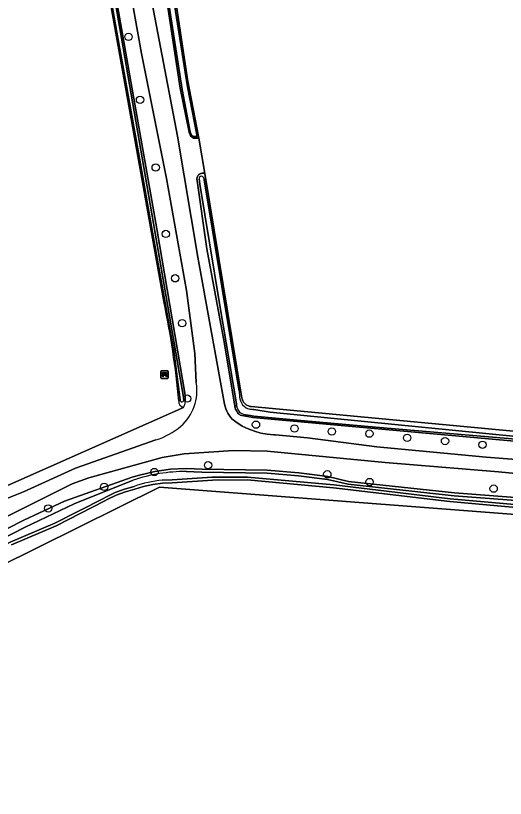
# Model space of a CAD drawing. Extents: x 162722 to 165104, y 384719 to 386284.
# Drawn here: x 163772.9 to 163838.2, y 385370.4 to 385474.9 of the extents above; entities that cross this region are included whole.
import ezdxf

# ---------------------------------------------------------------- set-up
doc = ezdxf.new("R2010")
doc.units = 0
for name, color, linetype in [('IMGEO_Bank', 7, 'Continuous'), ('IMGEO_Boom', 7, 'Continuous'), ('IMGEO_Gemengd_bos', 7, 'Continuous'), ('IMGEO_Grasland_agrarisch', 7, 'Continuous'), ('IMGEO_Grasland_overig', 7, 'Continuous'), ('IMGEO_Loofbos', 7, 'Continuous'), ('IMGEO_Oever', 7, 'Continuous'), ('IMGEO_Voetpad_halfverhard', 7, 'Continuous'), ('IMGEO_Waterloop', 7, 'Continuous')]:
    doc.layers.add(name, color=color, linetype=linetype)

msp = doc.modelspace()

# ---------------------------------------------------------------- linework, layer by layer
at = {"layer": 'IMGEO_Bank'}
for p, q in [((163792.22, 385426.55), (163792.22, 385427.39)), ((163792.22, 385427.39), (163792.22, 385426.55)), ((163792.3, 385427.47), (163793.14, 385427.47)), ((163793.14, 385427.47), (163792.3, 385427.47)), ((163792.53, 385426.98), (163792.53, 385427.08)), ((163792.92, 385426.87), (163792.53, 385426.87)), ((163792.86, 385427.09), (163792.58, 385427.09)), ((163792.58, 385427.08), (163792.58, 385426.98)), ((163792.58, 385426.97), (163792.86, 385426.97)), ((163792.87, 385426.98), (163792.87, 385427.08)), ((163792.91, 385427.08), (163792.91, 385426.98)), ((163793.22, 385427.4), (163793.22, 385426.56)), ((163793.22, 385426.56), (163793.22, 385427.4)), ((163793.15, 385426.47), (163792.31, 385426.47)), ((163792.31, 385426.47), (163793.15, 385426.47))]:
    msp.add_line(p, q, dxfattribs=at)
for points in [[(163792.47, 385426.87), (163792.33, 385426.87), (163792.44, 385426.97), (163792.53, 385426.97)], [(163792.53, 385427.09), (163792.44, 385427.09), (163792.44, 385427.25), (163793, 385427.25), (163793, 385427.09), (163792.92, 385427.09)], [(163792.52, 385426.86), (163792.52, 385426.66), (163792.48, 385426.66), (163792.48, 385426.86)], [(163792.92, 385426.97), (163793, 385426.97), (163793.12, 385426.87), (163792.98, 385426.87)], [(163792.97, 385426.86), (163792.97, 385426.66), (163792.93, 385426.66), (163792.93, 385426.86)]]:
    msp.add_lwpolyline(points, dxfattribs=at)
for centre, radius, start, end in [((163792.3, 385427.39), 0.0779, 92.4484, 184.2845), ((163792.3, 385427.39), 0.0779, 92.4484, 184.2845), ((163792.47, 385426.86), 0.00671, 2.8957, 87.1043), ((163792.53, 385426.86), 0.00671, 92.8957, 177.1043), ((163792.53, 385427.08), 0.00671, 2.8957, 87.1043), ((163792.53, 385426.98), 0.00671, 272.8957, 357.1043), ((163792.58, 385427.08), 0.00671, 92.8957, 177.1043), ((163792.58, 385426.98), 0.00671, 182.8957, 267.1043), ((163792.86, 385427.08), 0.00671, 2.8957, 87.1043), ((163792.86, 385426.98), 0.00671, 272.8957, 357.1043), ((163792.92, 385427.08), 0.00671, 92.8957, 177.1043), ((163792.92, 385426.98), 0.00671, 182.8957, 267.1043), ((163792.92, 385426.86), 0.00671, 2.8957, 87.1043), ((163792.98, 385426.86), 0.00671, 92.8957, 177.1043), ((163793.15, 385427.39), 0.0779, 2.4484, 94.2845), ((163793.15, 385427.39), 0.0779, 2.4484, 94.2845), ((163792.3, 385426.55), 0.0779, 182.4484, 274.2845), ((163792.3, 385426.55), 0.0779, 182.4484, 274.2845), ((163793.15, 385426.55), 0.0779, 272.4484, 4.2845), ((163793.15, 385426.55), 0.0779, 272.4484, 4.2845)]:
    msp.add_arc(centre, radius, start, end, dxfattribs=at)
at = {"layer": 'IMGEO_Boom'}
for centre in [(163787.92, 385472.07), (163789.45, 385463.66), (163791.54, 385454.63), (163792.89, 385445.75), (163794.14, 385439.83), (163795.08, 385433.83), (163795.75, 385423.77), (163804.92, 385420.29), (163810.07, 385419.78), (163815.05, 385419.38), (163820.05, 385419.09), (163825.1, 385418.54), (163830.14, 385418.1), (163835.14, 385417.61), (163798.53, 385414.88), (163791.37, 385413.97), (163814.44, 385413.66), (163820.08, 385412.63), (163784.67, 385411.98), (163836.63, 385411.75), (163777.21, 385409.11)]:
    msp.add_circle(centre, 0.489, dxfattribs=at)
at = {"layer": 'IMGEO_Gemengd_bos'}
for points in [[(163792.61, 385436.72), (163781.41, 385499.48), (163779.96, 385498.7), (163725.17, 385471.47), (163725.73, 385469.85), (163726.15, 385469.98), (163730.91, 385458.41), (163736.94, 385442.21), (163737.66, 385439.57), (163743.73, 385422.27), (163746.15, 385414.52), (163749.73, 385404.08), (163750.47, 385402.75), (163795.24, 385422.6)], [(163794, 385478.3), (163795.79, 385466.36), (163797.31, 385458.52), (163798.11, 385453.82), (163803.05, 385423.83), (163803.07, 385423.72), (163803.11, 385423.6), (163803.15, 385423.49), (163803.21, 385423.39), (163803.27, 385423.28), (163803.34, 385423.19), (163803.42, 385423.1), (163803.51, 385423.02), (163803.6, 385422.95), (163803.7, 385422.89), (163803.81, 385422.83), (163803.92, 385422.79), (163804.03, 385422.75), (163804.15, 385422.73), (163804.27, 385422.71), (163804.29, 385422.71), (163848.71, 385418.55)]]:
    msp.add_lwpolyline(points, dxfattribs=at)
for centre, radius, start, end in [((163680.06, 385412.78), 115.07, 5.323, 12.0064), ((163795.39, 385423.35), 0.765, 172.4009, 258.6872)]:
    msp.add_arc(centre, radius, start, end, dxfattribs=at)
at = {"layer": 'IMGEO_Grasland_agrarisch'}
msp.add_lwpolyline([(163887.52, 385372.06), (163891.13, 385404.35), (163792.04, 385411.95), (163716.39, 385374.42), (163712.48, 385371.3), (163767.09, 385261.41), (163786.85, 385266.44), (163800.01, 385268.84), (163929.93, 385258.32), (163930.39, 385263.13), (163924.88, 385267.34), (163932.78, 385342.04), (163914.94, 385355.74), (163911.42, 385357.55), (163888.2, 385367.95)], close=True, dxfattribs=at)
at = {"layer": 'IMGEO_Grasland_overig'}
for points in [[(163788.62, 385489.38), (163794.43, 385458.8), (163797.17, 385442.63), (163800.74, 385423.02), (163800.8, 385422.7), (163800.9, 385422.4), (163801.02, 385422.1), (163801.17, 385421.81), (163801.34, 385421.54), (163801.54, 385421.28), (163801.76, 385421.04), (163802, 385420.83), (163802.26, 385420.63), (163802.35, 385420.57), (163803.1, 385420.11), (163803.89, 385419.73), (163804.71, 385419.41), (163805.55, 385419.17), (163806.42, 385419.01), (163807.29, 385418.93), (163807.53, 385418.92), (163811.8, 385418.53), (163821.04, 385417.32), (163835.62, 385415.96), (163896.13, 385411.25)], [(163852.15, 385416.94), (163804.5, 385421.23), (163802.8, 385421.58), (163802.67, 385421.69), (163802.56, 385421.8), (163802.45, 385421.93), (163802.35, 385422.07), (163802.27, 385422.21), (163802.2, 385422.36), (163802.14, 385422.52), (163802.1, 385422.68), (163802.08, 385422.84), (163802.06, 385423.01), (163800.73, 385431.1), (163798.36, 385443.78), (163797.05, 385453.17), (163797.06, 385453.24), (163797.08, 385453.31), (163797.1, 385453.38), (163797.13, 385453.44), (163797.17, 385453.51), (163797.21, 385453.56), (163797.26, 385453.62), (163797.31, 385453.67), (163797.36, 385453.71), (163797.42, 385453.75), (163797.48, 385453.79), (163797.55, 385453.82), (163797.62, 385453.84), (163797.69, 385453.85), (163797.76, 385453.86), (163797.83, 385453.87), (163797.9, 385453.87), (163797.97, 385453.86), (163798.04, 385453.84), (163798.11, 385453.82), (163797.31, 385458.52), (163796.57, 385458.54), (163796.19, 385458.87), (163795.99, 385459.33), (163794.82, 385465.23), (163792.74, 385478.71)]]:
    msp.add_lwpolyline(points, dxfattribs=at)
at = {"layer": 'IMGEO_Loofbos'}
for points in [[(163796.95, 385425.9), (163796.77, 385429.79), (163795.64, 385438.19), (163792.97, 385453.15), (163789.64, 385469.85), (163786.53, 385487.27), (163784.63, 385500), (163781.96, 385520.11), (163778.81, 385540.5), (163777.64, 385550.5), (163776.64, 385556.6)], [(163773.88, 385556.09), (163774.58, 385550.67), (163776.93, 385535.71), (163779.17, 385523.04), (163780.01, 385517.5), (163782.27, 385505.85), (163782.83, 385500), (163783.4, 385493.63), (163791.71, 385446.45), (163795.46, 385424.22)], [(163795.24, 385422.6), (163750.47, 385402.75), (163737.03, 385394.99), (163723.97, 385388.06), (163707.26, 385378.46), (163706.42, 385378.36), (163705.84, 385378.69), (163705.42, 385379.21), (163692.11, 385403.22)], [(163722.36, 385385.27), (163741.32, 385395.47), (163745.61, 385397.45), (163751.03, 385400.2), (163765.88, 385408.1), (163773.89, 385411.31), (163780.83, 385414.5), (163791.58, 385418.25)], [(163906.29, 385408.58), (163896.84, 385409.1), (163891.32, 385409.13), (163884.92, 385409.54), (163875.05, 385410.65), (163865.21, 385411.33), (163837.28, 385414), (163822.16, 385415.22), (163806.43, 385416.77), (163801.92, 385416.86), (163795.35, 385416.39), (163792.42, 385415.89), (163782.63, 385413.2), (163780.41, 385412.37), (163752.28, 385398.38)], [(163750.81, 385395.76), (163773.97, 385407.54), (163779.36, 385410.07), (163788.41, 385413.26), (163789.4, 385413.56), (163791.45, 385414.04), (163793.53, 385414.33), (163795.63, 385414.44), (163797.73, 385414.36), (163806.43, 385414.22), (163810.64, 385413.86), (163814.52, 385413.35), (163817.28, 385412.72), (163831.4, 385411.17), (163862.58, 385408.8), (163897.38, 385406.66), (163899.94, 385406.49), (163945.62, 385403.06)], [(163716.39, 385374.42), (163792.04, 385411.95), (163891.13, 385404.35), (163891.25, 385405.08), (163868.83, 385407.07), (163846.46, 385408.63), (163830.8, 385410.03), (163815.26, 385411.85), (163803.76, 385412.91), (163799.1, 385412.88), (163793.74, 385412.53), (163792.46, 385412.48), (163791.18, 385412.31), (163789.93, 385412.04), (163788.78, 385411.68), (163787.51, 385411.33), (163786.28, 385410.86), (163785.09, 385410.29), (163784.75, 385410.1), (163778.26, 385406.77), (163772.31, 385404.25)]]:
    msp.add_lwpolyline(points, dxfattribs=at)
for centre, radius, start, end in [((163790.78, 385424.79), 6.27, 311.2036, 10.183), ((163793.44, 385423.66), 2.09, 329.4342, 15.5063), ((163788.42, 385428.01), 10.25, 287.963, 309.2989)]:
    msp.add_arc(centre, radius, start, end, dxfattribs=at)
at = {"layer": 'IMGEO_Oever'}
for points in [[(163793.76, 385478.32), (163795.77, 385465.4), (163797.06, 385458.76), (163796.61, 385458.74), (163796.33, 385458.96), (163796.15, 385459.38), (163795.09, 385465.02), (163792.95, 385478.77), (163792.94, 385480.69), (163790.76, 385493.24), (163788.11, 385509.8), (163780.52, 385556.97), (163774.93, 385591.07)], [(163773.76, 385555.02), (163773.8, 385554.87), (163779.64, 385517.66), (163781.83, 385505.66), (163782.9, 385496.6), (163783, 385494.7), (163785.06, 385483.03), (163795.28, 385423.68), (163795.28, 385423.57)], [(163772.67, 385553.88), (163772.9, 385551.55), (163776.61, 385530.07), (163777.98, 385520.24), (163780.73, 385504.52), (163781.31, 385500), (163781.41, 385499.48), (163792.61, 385436.72)], [(163794.81, 385423.49), (163794.79, 385423.62), (163793.96, 385430.09), (163791.13, 385445.98), (163789.24, 385456.64), (163786.38, 385472.7), (163781.59, 385499.52), (163781.14, 385503.12), (163779.49, 385513.12), (163776.88, 385530.02), (163773.99, 385546.86), (163773.14, 385551.58), (163772.97, 385554)], [(163795.46, 385424.22), (163791.71, 385446.45), (163783.4, 385493.63), (163782.83, 385500), (163782.27, 385505.85), (163780.01, 385517.5)], [(163792.74, 385478.71), (163794.82, 385465.23), (163795.99, 385459.33), (163796.19, 385458.87), (163796.57, 385458.54), (163797.31, 385458.52), (163795.79, 385466.36), (163794, 385478.3)], [(163848.71, 385418.55), (163804.29, 385422.71), (163804.27, 385422.71), (163804.15, 385422.73), (163804.03, 385422.75), (163803.92, 385422.79), (163803.81, 385422.83), (163803.7, 385422.89), (163803.6, 385422.95), (163803.51, 385423.02), (163803.42, 385423.1), (163803.34, 385423.19), (163803.27, 385423.28), (163803.21, 385423.39), (163803.15, 385423.49), (163803.11, 385423.6), (163803.07, 385423.72), (163803.05, 385423.83), (163798.11, 385453.82), (163798.04, 385453.84), (163797.97, 385453.86), (163797.9, 385453.87), (163797.83, 385453.87), (163797.76, 385453.86), (163797.69, 385453.85), (163797.62, 385453.84), (163797.55, 385453.82), (163797.48, 385453.79), (163797.42, 385453.75), (163797.36, 385453.71), (163797.31, 385453.67), (163797.26, 385453.62), (163797.21, 385453.56), (163797.17, 385453.51), (163797.13, 385453.44), (163797.1, 385453.38), (163797.08, 385453.31), (163797.06, 385453.24), (163797.05, 385453.17), (163798.36, 385443.78), (163800.73, 385431.1), (163802.06, 385423.01), (163802.08, 385422.84), (163802.1, 385422.68), (163802.14, 385422.52), (163802.2, 385422.36), (163802.27, 385422.21), (163802.35, 385422.07), (163802.45, 385421.93), (163802.56, 385421.8), (163802.67, 385421.69), (163802.8, 385421.58), (163804.5, 385421.23), (163852.15, 385416.94)], [(163802.38, 385422.64), (163802.34, 385422.85), (163802.32, 385423.07), (163800.06, 385436.45), (163797.45, 385452.4), (163797.38, 385452.85), (163797.35, 385453.08)], [(163798, 385453.09), (163798.01, 385452.98), (163802.67, 385424.75)], [(163899.66, 385412.87), (163899.46, 385412.85), (163899.31, 385412.85), (163899.03, 385412.85), (163898.75, 385412.86), (163898.48, 385412.89), (163898.34, 385412.9), (163897.33, 385413.01), (163885.68, 385414.29), (163877.88, 385415.18), (163866.8, 385415.83), (163860.8, 385416.2), (163839.57, 385418.36), (163821.41, 385419.91), (163810.9, 385420.83), (163804.62, 385421.42), (163804.19, 385421.5), (163803.87, 385421.56), (163803.54, 385421.62)], [(163804.5, 385422.33), (163804.63, 385422.33), (163806.82, 385421.98), (163860.32, 385416.67), (163870.2, 385415.94), (163883.27, 385415.09), (163899.37, 385413.46), (163899.33, 385413.96)], [(163862.58, 385408.8), (163831.4, 385411.17), (163817.28, 385412.72), (163814.52, 385413.35), (163810.64, 385413.86), (163806.43, 385414.22), (163797.73, 385414.36), (163795.63, 385414.44), (163793.53, 385414.33), (163791.45, 385414.04), (163789.4, 385413.56), (163788.41, 385413.26), (163779.36, 385410.07), (163773.97, 385407.54), (163750.81, 385395.76)], [(163895, 385405.26), (163894.82, 385405.24), (163894.64, 385405.22), (163891.74, 385405.42), (163891.29, 385405.46), (163880.3, 385406.47), (163868.86, 385407.45), (163846.49, 385409.02), (163830.84, 385410.41), (163815.3, 385412.24), (163803.77, 385413.3), (163799.09, 385413.27), (163793.72, 385412.91), (163792.43, 385412.86)], [(163795.63, 385414.05), (163797.72, 385413.97), (163806.41, 385413.83), (163810.6, 385413.48), (163814.45, 385412.97), (163817.21, 385412.34), (163831.37, 385410.79), (163862.56, 385408.42), (163894.34, 385406.46)], [(163711.26, 385373.73), (163714.97, 385376.08), (163751.26, 385394.9), (163774.14, 385406.59), (163780.65, 385409.71), (163788.53, 385412.89)], [(163788.67, 385412.05), (163787.39, 385411.69), (163786.13, 385411.22), (163784.91, 385410.63), (163784.57, 385410.44), (163778.1, 385407.12), (163772.15, 385404.6), (163766.24, 385401.79), (163757.78, 385397.32), (163753.67, 385395.31), (163749.14, 385392.84), (163740.81, 385389.01), (163736.54, 385386.73), (163733.71, 385384.99), (163728.52, 385382.13), (163713.35, 385374.28), (163713.19, 385374.2), (163713.03, 385374.1), (163712.49, 385373.82), (163712.05, 385373.65)], [(163772.31, 385404.25), (163778.26, 385406.77), (163784.75, 385410.1), (163785.09, 385410.29), (163786.28, 385410.86), (163787.51, 385411.33), (163788.78, 385411.68), (163789.93, 385412.04), (163791.18, 385412.31), (163792.46, 385412.48), (163793.74, 385412.53), (163799.1, 385412.88), (163803.76, 385412.91), (163815.26, 385411.85), (163830.8, 385410.03), (163846.46, 385408.63)]]:
    msp.add_lwpolyline(points, dxfattribs=at)
for centre, radius, start, end in [((163797.67, 385453.15), 0.332, 93.7484, 192.2386), ((163797.62, 385453.14), 0.337, 28.9971, 84.6341), ((163797.47, 385453.02), 0.528, 8.0164, 33.3847), ((163680.06, 385412.78), 115.07, 5.323, 12.0064), ((163808.35, 385424.77), 5.67, 180.2427, 190.6115), ((163795.01, 385423.59), 0.279, 307.0713, 356.0247), ((163793.44, 385423.66), 2.09, 329.4342, 15.5063), ((163804.6, 385424.12), 1.87, 192.0601, 227.2912), ((163795.39, 385423.35), 0.765, 172.4009, 258.6872), ((163794.99, 385423.54), 0.192, 194.8891, 251.0682), ((163795.04, 385423.62), 0.284, 247.6037, 298.4958), ((163803.64, 385422.89), 1.28, 191.1827, 211.0777), ((163804.36, 385423.9), 1.55, 228.331, 254.5133), ((163803.47, 385422.73), 1.06, 208.5094, 244.4728), ((163803.83, 385423.63), 2.02, 246.1527, 261.785), ((163804.56, 385424.76), 2.43, 255.3862, 268.7268), ((163795.76, 385390.96), 23.09, 90.3144, 108.241), ((163793.62, 385398.26), 14.65, 94.6967, 109.7657)]:
    msp.add_arc(centre, radius, start, end, dxfattribs=at)
at = {"layer": 'IMGEO_Voetpad_halfverhard'}
for points in [[(163776.64, 385556.6), (163777.64, 385550.5), (163778.81, 385540.5), (163781.96, 385520.11), (163784.63, 385500), (163786.53, 385487.27), (163789.64, 385469.85), (163792.97, 385453.15), (163795.64, 385438.19), (163796.77, 385429.79), (163796.95, 385425.9)], [(163896.13, 385411.25), (163835.62, 385415.96), (163821.04, 385417.32), (163811.8, 385418.53), (163807.53, 385418.92), (163807.29, 385418.93), (163806.42, 385419.01), (163805.55, 385419.17), (163804.71, 385419.41), (163803.89, 385419.73), (163803.1, 385420.11), (163802.35, 385420.57), (163802.26, 385420.63), (163802, 385420.83), (163801.76, 385421.04), (163801.54, 385421.28), (163801.34, 385421.54), (163801.17, 385421.81), (163801.02, 385422.1), (163800.9, 385422.4), (163800.8, 385422.7), (163800.74, 385423.02), (163797.17, 385442.63), (163794.43, 385458.8), (163788.62, 385489.38)], [(163791.58, 385418.25), (163780.83, 385414.5), (163773.89, 385411.31), (163765.88, 385408.1)], [(163752.28, 385398.38), (163780.41, 385412.37), (163782.63, 385413.2), (163792.42, 385415.89), (163795.35, 385416.39), (163801.92, 385416.86), (163806.43, 385416.77), (163822.16, 385415.22), (163837.28, 385414), (163865.21, 385411.33), (163875.05, 385410.65), (163884.92, 385409.54), (163891.32, 385409.13), (163896.84, 385409.1), (163906.29, 385408.58)]]:
    msp.add_lwpolyline(points, dxfattribs=at)
for centre, radius, start, end in [((163790.78, 385424.79), 6.27, 311.2036, 10.183), ((163788.42, 385428.01), 10.25, 287.963, 309.2989)]:
    msp.add_arc(centre, radius, start, end, dxfattribs=at)
at = {"layer": 'IMGEO_Waterloop'}
for points in [[(163774.93, 385591.07), (163780.52, 385556.97), (163788.11, 385509.8), (163790.76, 385493.24), (163792.94, 385480.69), (163792.95, 385478.77), (163795.09, 385465.02), (163796.15, 385459.38), (163796.33, 385458.96), (163796.61, 385458.74), (163797.06, 385458.76), (163795.77, 385465.4), (163793.76, 385478.32)], [(163795.28, 385423.57), (163795.28, 385423.68), (163785.06, 385483.03), (163783, 385494.7), (163782.9, 385496.6), (163781.83, 385505.66), (163779.64, 385517.66), (163773.8, 385554.87)], [(163772.99, 385554.14), (163772.97, 385554), (163773.14, 385551.58), (163773.99, 385546.86), (163776.88, 385530.02), (163779.49, 385513.12), (163781.14, 385503.12), (163781.59, 385499.52), (163786.38, 385472.7), (163789.24, 385456.64), (163791.13, 385445.98), (163793.96, 385430.09), (163794.79, 385423.62), (163794.81, 385423.49)], [(163797.35, 385453.08), (163797.38, 385452.85), (163797.45, 385452.4), (163800.06, 385436.45), (163802.32, 385423.07), (163802.34, 385422.85), (163802.38, 385422.64)], [(163802.67, 385424.75), (163798.01, 385452.98), (163798, 385453.09)], [(163803.54, 385421.62), (163803.87, 385421.56), (163804.19, 385421.5), (163804.62, 385421.42), (163810.9, 385420.83), (163821.41, 385419.91), (163839.57, 385418.36), (163860.8, 385416.2), (163866.8, 385415.83), (163877.88, 385415.18), (163885.68, 385414.29), (163897.33, 385413.01), (163898.34, 385412.9), (163898.48, 385412.89), (163898.75, 385412.86), (163899.03, 385412.85), (163899.31, 385412.85), (163899.46, 385412.85), (163899.66, 385412.87)], [(163806.82, 385421.98), (163804.63, 385422.33), (163804.5, 385422.33)], [(163899.33, 385413.96), (163899.37, 385413.46), (163883.27, 385415.09), (163870.2, 385415.94), (163860.32, 385416.67), (163806.82, 385421.98)], [(163792.43, 385412.86), (163793.72, 385412.91), (163799.09, 385413.27), (163803.77, 385413.3), (163815.3, 385412.24), (163830.84, 385410.41), (163846.49, 385409.02), (163868.86, 385407.45), (163880.3, 385406.47), (163891.29, 385405.46), (163891.74, 385405.42), (163894.64, 385405.22), (163894.82, 385405.24), (163895, 385405.26)], [(163894.34, 385406.46), (163862.56, 385408.42), (163831.37, 385410.79), (163817.21, 385412.34), (163814.45, 385412.97), (163810.6, 385413.48), (163806.41, 385413.83), (163797.72, 385413.97), (163795.63, 385414.05)], [(163788.53, 385412.89), (163780.65, 385409.71), (163774.14, 385406.59), (163751.26, 385394.9), (163714.97, 385376.08), (163711.26, 385373.73)], [(163712.05, 385373.65), (163712.49, 385373.82), (163713.03, 385374.1), (163713.19, 385374.2), (163713.35, 385374.28), (163728.52, 385382.13), (163733.71, 385384.99), (163736.54, 385386.73), (163740.81, 385389.01), (163749.14, 385392.84), (163753.67, 385395.31), (163757.78, 385397.32), (163766.24, 385401.79), (163772.15, 385404.6), (163778.1, 385407.12), (163784.57, 385410.44), (163784.91, 385410.63), (163786.13, 385411.22), (163787.39, 385411.69), (163788.67, 385412.05)]]:
    msp.add_lwpolyline(points, dxfattribs=at)
for centre, radius, start, end in [((163797.67, 385453.15), 0.332, 93.7484, 192.2386), ((163797.62, 385453.14), 0.337, 28.9971, 84.6341), ((163797.47, 385453.02), 0.528, 8.0164, 33.3847), ((163808.35, 385424.77), 5.67, 180.2427, 190.6115), ((163795.01, 385423.59), 0.279, 307.0713, 356.0247), ((163804.6, 385424.12), 1.87, 192.0601, 227.2912), ((163794.99, 385423.54), 0.192, 194.8891, 251.0682), ((163795.04, 385423.62), 0.284, 247.6037, 298.4958), ((163803.64, 385422.89), 1.28, 191.1827, 211.0777), ((163804.36, 385423.9), 1.55, 228.331, 254.5133), ((163803.47, 385422.73), 1.06, 208.5094, 244.4728), ((163803.83, 385423.63), 2.02, 246.1527, 261.785), ((163804.56, 385424.76), 2.43, 255.3862, 268.7268), ((163795.76, 385390.96), 23.09, 90.3144, 108.241), ((163793.62, 385398.26), 14.65, 94.6967, 109.7657)]:
    msp.add_arc(centre, radius, start, end, dxfattribs=at)

doc.saveas('drawing.dxf')
